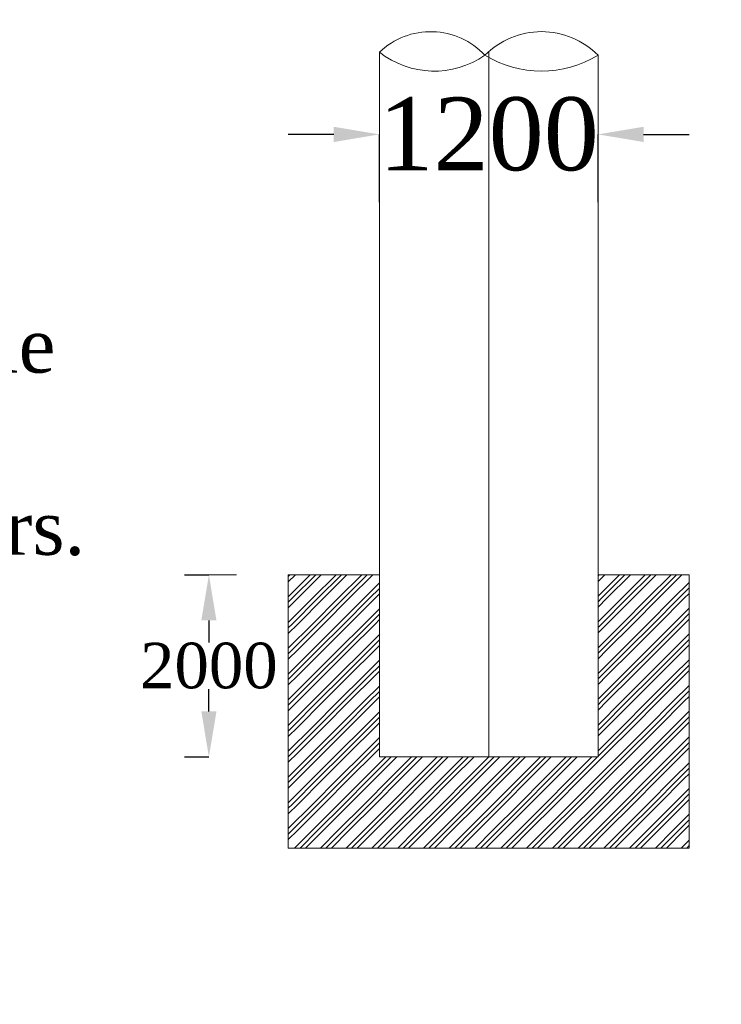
# Model space of a CAD drawing. Header units: millimetres. Extents: x -20950785 to 389010297, y -11535949 to 14056629.
# Tile 547 of 654: x 18206810 to 18214510, y -302341 to -291530. Entities that reach past the tile are written whole.
import ezdxf
from ezdxf import colors
from ezdxf.entities.mleader import LeaderData, LeaderLine
from ezdxf.math import Vec2, Vec3

# ---------------------------------------------------------------- set-up
doc = ezdxf.new("R2010")
doc.units = ezdxf.units.MM
doc.header["$LTSCALE"] = 60
doc.header["$MEASUREMENT"] = 0
doc.styles.add('PDF Arial Bold', font='times.ttf')
doc.dimstyles.get("Standard").update_dxf_attribs({"dimtxt": 400, "dimasz": 215, "dimexe": 0.18, "dimexo": 0.0625, "dimgap": 0.09, "dimtad": 0, "dimtih": 1, "dimtoh": 1, "dimdec": 0, "dimzin": 4, "dimdsep": 46, "dimtxsty": 'Standard', "dimblk": 'OPEN90', "dimcen": 0, "dimadec": 0, "dimazin": 1, "dimtfac": 1, "dimtdec": 0, "dimtix": 1, "dimtofl": 0, "dimtmove": 0, "dimatfit": 3, "dimldrblk": 'OPEN30', "dimfxl": 1, "dimtolj": 1, "dimtzin": 0, "dimarcsym": 0})

# ---------------------------------------------------------------- blocks, each defined once
blk = doc.blocks.new('*D3982')
at = {"color": 0, "linetype": 'Continuous', "lineweight": -2, "ltscale": 2, "transparency": 16777216}
for p, q in [((18210257, -292789), (18209757, -292789)), ((18210757, -293532), (18210757, -292789)), ((18213157, -293532), (18213157, -292789)), ((18213657, -292789), (18214157, -292789))]:
    blk.add_line(p, q, dxfattribs=at)
at = {"color": 0, "linetype": 'Continuous', "lineweight": 9, "ltscale": 2, "transparency": 16777216}
for points in [[(18210257, -292706), (18210257, -292873), (18210757, -292789)], [(18213657, -292706), (18213657, -292873), (18213157, -292789)]]:
    blk.add_solid(points, dxfattribs=at)
at = {"layer": 'Defpoints', "color": 0, "linetype": 'Continuous', "lineweight": 9, "ltscale": 2, "transparency": 16777216}
for p in [(18213157, -292789), (18210757, -293532), (18213157, -293532)]:
    blk.add_point(p, dxfattribs=at)
at = {"color": 0, "linetype": 'Continuous', "lineweight": 9, "ltscale": 2, "transparency": 16777216, "insert": (18211957, -292789), "char_height": 500, "attachment_point": 5, "style": 'PDF Arial Bold'}
blk.add_mtext('\\A1;{\\H1.6x;1200}', dxfattribs=at)
blk = doc.blocks.new('*D3983')
at = {"color": 0, "linetype": 'Continuous', "lineweight": -2, "ltscale": 2, "transparency": 16777216}
for p, q in [((18210257, -292789), (18209757, -292789)), ((18210757, -293532), (18210757, -292789)), ((18213157, -293532), (18213157, -292789)), ((18213657, -292789), (18214157, -292789))]:
    blk.add_line(p, q, dxfattribs=at)
at = {"color": 0, "linetype": 'Continuous', "lineweight": 9, "ltscale": 2, "transparency": 16777216}
for points in [[(18210257, -292706), (18210257, -292873), (18210757, -292789)], [(18213657, -292706), (18213657, -292873), (18213157, -292789)]]:
    blk.add_solid(points, dxfattribs=at)
at = {"layer": 'Defpoints', "color": 0, "linetype": 'Continuous', "lineweight": 9, "ltscale": 2, "transparency": 16777216}
for p in [(18213157, -292789), (18210757, -293532), (18213157, -293532)]:
    blk.add_point(p, dxfattribs=at)
at = {"color": 0, "linetype": 'Continuous', "lineweight": 9, "ltscale": 2, "transparency": 16777216, "insert": (18211957, -292789), "char_height": 500, "attachment_point": 5, "style": 'PDF Arial Bold'}
blk.add_mtext('\\A1;{\\H1.6x;1200}', dxfattribs=at)
blk = doc.blocks.new('*D3984')
at = {"color": 0, "linetype": 'Continuous', "lineweight": -2, "ltscale": 2, "transparency": 16777216}
for p, q in [((18210257, -292789), (18209757, -292789)), ((18210757, -293532), (18210757, -292789)), ((18213157, -293532), (18213157, -292789)), ((18213657, -292789), (18214157, -292789))]:
    blk.add_line(p, q, dxfattribs=at)
at = {"color": 0, "linetype": 'Continuous', "lineweight": 9, "ltscale": 2, "transparency": 16777216}
for points in [[(18210257, -292706), (18210257, -292873), (18210757, -292789)], [(18213657, -292706), (18213657, -292873), (18213157, -292789)]]:
    blk.add_solid(points, dxfattribs=at)
at = {"layer": 'Defpoints', "color": 0, "linetype": 'Continuous', "lineweight": 9, "ltscale": 2, "transparency": 16777216}
for p in [(18213157, -292789), (18210757, -293532), (18213157, -293532)]:
    blk.add_point(p, dxfattribs=at)
at = {"color": 0, "linetype": 'Continuous', "lineweight": 9, "ltscale": 2, "transparency": 16777216, "insert": (18211957, -292789), "char_height": 500, "attachment_point": 5, "style": 'PDF Arial Bold'}
blk.add_mtext('\\A1;{\\H1.6x;1200}', dxfattribs=at)
blk = doc.blocks.new('*D3985')
at = {"color": 0, "linetype": 'Continuous', "lineweight": -2, "ltscale": 2, "transparency": 16777216}
for p, q in [((18210257, -292789), (18209757, -292789)), ((18210757, -293532), (18210757, -292789)), ((18213157, -293532), (18213157, -292789)), ((18213657, -292789), (18214157, -292789))]:
    blk.add_line(p, q, dxfattribs=at)
at = {"color": 0, "linetype": 'Continuous', "lineweight": 9, "ltscale": 2, "transparency": 16777216}
for points in [[(18210257, -292706), (18210257, -292873), (18210757, -292789)], [(18213657, -292706), (18213657, -292873), (18213157, -292789)]]:
    blk.add_solid(points, dxfattribs=at)
at = {"layer": 'Defpoints', "color": 0, "linetype": 'Continuous', "lineweight": 9, "ltscale": 2, "transparency": 16777216}
for p in [(18213157, -292789), (18210757, -293532), (18213157, -293532)]:
    blk.add_point(p, dxfattribs=at)
at = {"color": 0, "linetype": 'Continuous', "lineweight": 9, "ltscale": 2, "transparency": 16777216, "insert": (18211957, -292789), "char_height": 500, "attachment_point": 5, "style": 'PDF Arial Bold'}
blk.add_mtext('\\A1;{\\H1.6x;1200}', dxfattribs=at)
blk = doc.blocks.new('*D3986')
at = {"color": 0, "linetype": 'Continuous', "lineweight": -2, "ltscale": 2, "transparency": 16777216}
for p, q in [((18210257, -292789), (18209757, -292789)), ((18210757, -293532), (18210757, -292789)), ((18213157, -293532), (18213157, -292789)), ((18213657, -292789), (18214157, -292789))]:
    blk.add_line(p, q, dxfattribs=at)
at = {"color": 0, "linetype": 'Continuous', "lineweight": 9, "ltscale": 2, "transparency": 16777216}
for points in [[(18210257, -292706), (18210257, -292873), (18210757, -292789)], [(18213657, -292706), (18213657, -292873), (18213157, -292789)]]:
    blk.add_solid(points, dxfattribs=at)
at = {"layer": 'Defpoints', "color": 0, "linetype": 'Continuous', "lineweight": 9, "ltscale": 2, "transparency": 16777216}
for p in [(18213157, -292789), (18210757, -293532), (18213157, -293532)]:
    blk.add_point(p, dxfattribs=at)
at = {"color": 0, "linetype": 'Continuous', "lineweight": 9, "ltscale": 2, "transparency": 16777216, "insert": (18211957, -292789), "char_height": 500, "attachment_point": 5, "style": 'PDF Arial Bold'}
blk.add_mtext('\\A1;{\\H1.6x;1200}', dxfattribs=at)
blk = doc.blocks.new('*D3987')
at = {"color": 0, "linetype": 'Continuous', "lineweight": -2, "ltscale": 2, "transparency": 16777216}
for p, q in [((18210257, -292789), (18209757, -292789)), ((18210757, -293532), (18210757, -292789)), ((18213157, -293532), (18213157, -292789)), ((18213657, -292789), (18214157, -292789))]:
    blk.add_line(p, q, dxfattribs=at)
at = {"color": 0, "linetype": 'Continuous', "lineweight": 9, "ltscale": 2, "transparency": 16777216}
for points in [[(18210257, -292706), (18210257, -292873), (18210757, -292789)], [(18213657, -292706), (18213657, -292873), (18213157, -292789)]]:
    blk.add_solid(points, dxfattribs=at)
at = {"layer": 'Defpoints', "color": 0, "linetype": 'Continuous', "lineweight": 9, "ltscale": 2, "transparency": 16777216}
for p in [(18213157, -292789), (18210757, -293532), (18213157, -293532)]:
    blk.add_point(p, dxfattribs=at)
at = {"color": 0, "linetype": 'Continuous', "lineweight": 9, "ltscale": 2, "transparency": 16777216, "insert": (18211957, -292789), "char_height": 500, "attachment_point": 5, "style": 'PDF Arial Bold'}
blk.add_mtext('\\A1;{\\H1.6x;1200}', dxfattribs=at)
blk = doc.blocks.new('*D3988')
at = {"color": 0, "linetype": 'Continuous', "lineweight": -2, "ltscale": 2, "transparency": 16777216}
for p, q in [((18210257, -292789), (18209757, -292789)), ((18210757, -293532), (18210757, -292789)), ((18213157, -293532), (18213157, -292789)), ((18213657, -292789), (18214157, -292789))]:
    blk.add_line(p, q, dxfattribs=at)
at = {"color": 0, "linetype": 'Continuous', "lineweight": 9, "ltscale": 2, "transparency": 16777216}
for points in [[(18210257, -292706), (18210257, -292873), (18210757, -292789)], [(18213657, -292706), (18213657, -292873), (18213157, -292789)]]:
    blk.add_solid(points, dxfattribs=at)
at = {"layer": 'Defpoints', "color": 0, "linetype": 'Continuous', "lineweight": 9, "ltscale": 2, "transparency": 16777216}
for p in [(18213157, -292789), (18210757, -293532), (18213157, -293532)]:
    blk.add_point(p, dxfattribs=at)
at = {"color": 0, "linetype": 'Continuous', "lineweight": 9, "ltscale": 2, "transparency": 16777216, "insert": (18211957, -292789), "char_height": 500, "attachment_point": 5, "style": 'PDF Arial Bold'}
blk.add_mtext('\\A1;{\\H1.6x;1200}', dxfattribs=at)
blk = doc.blocks.new('*D3989')
at = {"color": 0, "linetype": 'Continuous', "lineweight": -2, "ltscale": 2, "transparency": 16777216}
for p, q in [((18210257, -292789), (18209757, -292789)), ((18210757, -293532), (18210757, -292789)), ((18213157, -293532), (18213157, -292789)), ((18213657, -292789), (18214157, -292789))]:
    blk.add_line(p, q, dxfattribs=at)
at = {"color": 0, "linetype": 'Continuous', "lineweight": 9, "ltscale": 2, "transparency": 16777216}
for points in [[(18210257, -292706), (18210257, -292873), (18210757, -292789)], [(18213657, -292706), (18213657, -292873), (18213157, -292789)]]:
    blk.add_solid(points, dxfattribs=at)
at = {"layer": 'Defpoints', "color": 0, "linetype": 'Continuous', "lineweight": 9, "ltscale": 2, "transparency": 16777216}
for p in [(18213157, -292789), (18210757, -293532), (18213157, -293532)]:
    blk.add_point(p, dxfattribs=at)
at = {"color": 0, "linetype": 'Continuous', "lineweight": 9, "ltscale": 2, "transparency": 16777216, "insert": (18211957, -292789), "char_height": 500, "attachment_point": 5, "style": 'PDF Arial Bold'}
blk.add_mtext('\\A1;{\\H1.6x;1200}', dxfattribs=at)
blk = doc.blocks.new('*D3990')
at = {"color": 0, "linetype": 'Continuous', "lineweight": -2, "ltscale": 2, "transparency": 16777216}
for p, q in [((18210257, -292789), (18209757, -292789)), ((18210757, -293532), (18210757, -292789)), ((18213157, -293532), (18213157, -292789)), ((18213657, -292789), (18214157, -292789))]:
    blk.add_line(p, q, dxfattribs=at)
at = {"color": 0, "linetype": 'Continuous', "lineweight": 9, "ltscale": 2, "transparency": 16777216}
for points in [[(18210257, -292706), (18210257, -292873), (18210757, -292789)], [(18213657, -292706), (18213657, -292873), (18213157, -292789)]]:
    blk.add_solid(points, dxfattribs=at)
at = {"layer": 'Defpoints', "color": 0, "linetype": 'Continuous', "lineweight": 9, "ltscale": 2, "transparency": 16777216}
for p in [(18213157, -292789), (18210757, -293532), (18213157, -293532)]:
    blk.add_point(p, dxfattribs=at)
at = {"color": 0, "linetype": 'Continuous', "lineweight": 9, "ltscale": 2, "transparency": 16777216, "insert": (18211957, -292789), "char_height": 500, "attachment_point": 5, "style": 'PDF Arial Bold'}
blk.add_mtext('\\A1;{\\H1.6x;1200}', dxfattribs=at)
blk = doc.blocks.new('*D3991')
at = {"color": 0, "linetype": 'Continuous', "lineweight": -2, "ltscale": 2, "transparency": 16777216}
for p, q in [((18210257, -292789), (18209757, -292789)), ((18210757, -293532), (18210757, -292789)), ((18213157, -293532), (18213157, -292789)), ((18213657, -292789), (18214157, -292789))]:
    blk.add_line(p, q, dxfattribs=at)
at = {"color": 0, "linetype": 'Continuous', "lineweight": 9, "ltscale": 2, "transparency": 16777216}
for points in [[(18210257, -292706), (18210257, -292873), (18210757, -292789)], [(18213657, -292706), (18213657, -292873), (18213157, -292789)]]:
    blk.add_solid(points, dxfattribs=at)
at = {"layer": 'Defpoints', "color": 0, "linetype": 'Continuous', "lineweight": 9, "ltscale": 2, "transparency": 16777216}
for p in [(18213157, -292789), (18210757, -293532), (18213157, -293532)]:
    blk.add_point(p, dxfattribs=at)
at = {"color": 0, "linetype": 'Continuous', "lineweight": 9, "ltscale": 2, "transparency": 16777216, "insert": (18211957, -292789), "char_height": 500, "attachment_point": 5, "style": 'PDF Arial Bold'}
blk.add_mtext('\\A1;{\\H1.6x;1200}', dxfattribs=at)
blk = doc.blocks.new('*D3992')
at = {"color": 0, "linetype": 'Continuous', "lineweight": -2, "ltscale": 2, "transparency": 16777216}
for p, q in [((18210257, -292789), (18209757, -292789)), ((18210757, -293532), (18210757, -292789)), ((18213157, -293532), (18213157, -292789)), ((18213657, -292789), (18214157, -292789))]:
    blk.add_line(p, q, dxfattribs=at)
at = {"color": 0, "linetype": 'Continuous', "lineweight": 9, "ltscale": 2, "transparency": 16777216}
for points in [[(18210257, -292706), (18210257, -292873), (18210757, -292789)], [(18213657, -292706), (18213657, -292873), (18213157, -292789)]]:
    blk.add_solid(points, dxfattribs=at)
at = {"layer": 'Defpoints', "color": 0, "linetype": 'Continuous', "lineweight": 9, "ltscale": 2, "transparency": 16777216}
for p in [(18213157, -292789), (18210757, -293532), (18213157, -293532)]:
    blk.add_point(p, dxfattribs=at)
at = {"color": 0, "linetype": 'Continuous', "lineweight": 9, "ltscale": 2, "transparency": 16777216, "insert": (18211957, -292789), "char_height": 500, "attachment_point": 5, "style": 'PDF Arial Bold'}
blk.add_mtext('\\A1;{\\H1.6x;1200}', dxfattribs=at)
blk = doc.blocks.new('*D3993')
at = {"color": 0, "linetype": 'Continuous', "lineweight": -2, "ltscale": 2, "transparency": 16777216}
for p, q in [((18210257, -292789), (18209757, -292789)), ((18210757, -293532), (18210757, -292789)), ((18213157, -293532), (18213157, -292789)), ((18213657, -292789), (18214157, -292789))]:
    blk.add_line(p, q, dxfattribs=at)
at = {"color": 0, "linetype": 'Continuous', "lineweight": 9, "ltscale": 2, "transparency": 16777216}
for points in [[(18210257, -292706), (18210257, -292873), (18210757, -292789)], [(18213657, -292706), (18213657, -292873), (18213157, -292789)]]:
    blk.add_solid(points, dxfattribs=at)
at = {"layer": 'Defpoints', "color": 0, "linetype": 'Continuous', "lineweight": 9, "ltscale": 2, "transparency": 16777216}
for p in [(18213157, -292789), (18210757, -293532), (18213157, -293532)]:
    blk.add_point(p, dxfattribs=at)
at = {"color": 0, "linetype": 'Continuous', "lineweight": 9, "ltscale": 2, "transparency": 16777216, "insert": (18211957, -292789), "char_height": 500, "attachment_point": 5, "style": 'PDF Arial Bold'}
blk.add_mtext('\\A1;{\\H1.6x;1200}', dxfattribs=at)
blk = doc.blocks.new('*D3978')
at = {"color": 0, "linetype": 'Continuous', "lineweight": -2, "ltscale": 2, "transparency": 16777216}
for p, q in [((18210257, -292789), (18209757, -292789)), ((18210757, -293532), (18210757, -292789)), ((18213157, -293532), (18213157, -292789)), ((18213657, -292789), (18214157, -292789))]:
    blk.add_line(p, q, dxfattribs=at)
at = {"color": 0, "linetype": 'Continuous', "lineweight": 9, "ltscale": 2, "transparency": 16777216}
for points in [[(18210257, -292706), (18210257, -292873), (18210757, -292789)], [(18213657, -292706), (18213657, -292873), (18213157, -292789)]]:
    blk.add_solid(points, dxfattribs=at)
at = {"layer": 'Defpoints', "color": 0, "linetype": 'Continuous', "lineweight": 9, "ltscale": 2, "transparency": 16777216}
for p in [(18213157, -292789), (18210757, -293532), (18213157, -293532)]:
    blk.add_point(p, dxfattribs=at)
at = {"color": 0, "linetype": 'Continuous', "lineweight": 9, "ltscale": 2, "transparency": 16777216, "insert": (18211957, -292789), "char_height": 500, "attachment_point": 5, "style": 'PDF Arial Bold'}
blk.add_mtext('\\A1;{\\H1.6x;1200}', dxfattribs=at)
blk = doc.blocks.new('*D3979')
at = {"color": 0, "linetype": 'Continuous', "lineweight": -2, "ltscale": 2, "transparency": 16777216}
for p, q in [((18210257, -292789), (18209757, -292789)), ((18210757, -293532), (18210757, -292789)), ((18213157, -293532), (18213157, -292789)), ((18213657, -292789), (18214157, -292789))]:
    blk.add_line(p, q, dxfattribs=at)
at = {"color": 0, "linetype": 'Continuous', "lineweight": 9, "ltscale": 2, "transparency": 16777216}
for points in [[(18210257, -292706), (18210257, -292873), (18210757, -292789)], [(18213657, -292706), (18213657, -292873), (18213157, -292789)]]:
    blk.add_solid(points, dxfattribs=at)
at = {"layer": 'Defpoints', "color": 0, "linetype": 'Continuous', "lineweight": 9, "ltscale": 2, "transparency": 16777216}
for p in [(18213157, -292789), (18210757, -293532), (18213157, -293532)]:
    blk.add_point(p, dxfattribs=at)
at = {"color": 0, "linetype": 'Continuous', "lineweight": 9, "ltscale": 2, "transparency": 16777216, "insert": (18211957, -292789), "char_height": 500, "attachment_point": 5, "style": 'PDF Arial Bold'}
blk.add_mtext('\\A1;{\\H1.6x;1200}', dxfattribs=at)
blk = doc.blocks.new('*D3980')
at = {"color": 0, "linetype": 'Continuous', "lineweight": -2, "ltscale": 2, "transparency": 16777216}
for p, q in [((18210257, -292789), (18209757, -292789)), ((18210757, -293532), (18210757, -292789)), ((18213157, -293532), (18213157, -292789)), ((18213657, -292789), (18214157, -292789))]:
    blk.add_line(p, q, dxfattribs=at)
at = {"color": 0, "linetype": 'Continuous', "lineweight": 9, "ltscale": 2, "transparency": 16777216}
for points in [[(18210257, -292706), (18210257, -292873), (18210757, -292789)], [(18213657, -292706), (18213657, -292873), (18213157, -292789)]]:
    blk.add_solid(points, dxfattribs=at)
at = {"layer": 'Defpoints', "color": 0, "linetype": 'Continuous', "lineweight": 9, "ltscale": 2, "transparency": 16777216}
for p in [(18213157, -292789), (18210757, -293532), (18213157, -293532)]:
    blk.add_point(p, dxfattribs=at)
at = {"color": 0, "linetype": 'Continuous', "lineweight": 9, "ltscale": 2, "transparency": 16777216, "insert": (18211957, -292789), "char_height": 500, "attachment_point": 5, "style": 'PDF Arial Bold'}
blk.add_mtext('\\A1;{\\H1.6x;1200}', dxfattribs=at)
blk = doc.blocks.new('*D3981')
at = {"color": 0, "linetype": 'Continuous', "lineweight": -2, "ltscale": 2, "transparency": 16777216}
for p, q in [((18210257, -292789), (18209757, -292789)), ((18210757, -293532), (18210757, -292789)), ((18213157, -293532), (18213157, -292789)), ((18213657, -292789), (18214157, -292789))]:
    blk.add_line(p, q, dxfattribs=at)
at = {"color": 0, "linetype": 'Continuous', "lineweight": 9, "ltscale": 2, "transparency": 16777216}
for points in [[(18210257, -292706), (18210257, -292873), (18210757, -292789)], [(18213657, -292706), (18213657, -292873), (18213157, -292789)]]:
    blk.add_solid(points, dxfattribs=at)
at = {"layer": 'Defpoints', "color": 0, "linetype": 'Continuous', "lineweight": 9, "ltscale": 2, "transparency": 16777216}
for p in [(18213157, -292789), (18210757, -293532), (18213157, -293532)]:
    blk.add_point(p, dxfattribs=at)
at = {"color": 0, "linetype": 'Continuous', "lineweight": 9, "ltscale": 2, "transparency": 16777216, "insert": (18211957, -292789), "char_height": 500, "attachment_point": 5, "style": 'PDF Arial Bold'}
blk.add_mtext('\\A1;{\\H1.6x;1200}', dxfattribs=at)
blk = doc.blocks.new('*D4176')
at = {"color": 0, "linetype": 'Continuous', "lineweight": -2, "ltscale": 2, "transparency": 16777216}
for p, q in [((18208619, -297625), (18208886, -297625)), ((18208886, -298125), (18208886, -298370)), ((18208886, -299125), (18208886, -298879)), ((18208619, -299625), (18208886, -299625))]:
    blk.add_line(p, q, dxfattribs=at)
at = {"color": 0, "linetype": 'Continuous', "lineweight": 9, "ltscale": 2, "transparency": 16777216}
for points in [[(18208803, -298125), (18208969, -298125), (18208886, -297625)], [(18208803, -299125), (18208969, -299125), (18208886, -299625)]]:
    blk.add_solid(points, dxfattribs=at)
at = {"layer": 'Defpoints', "color": 0, "linetype": 'Continuous', "lineweight": 9, "ltscale": 2, "transparency": 16777216}
for p in [(18208619, -297625), (18208619, -299625), (18208886, -299625)]:
    blk.add_point(p, dxfattribs=at)
at = {"color": 0, "linetype": 'Continuous', "lineweight": 9, "ltscale": 2, "transparency": 16777216, "insert": (18208886, -298625), "char_height": 500, "attachment_point": 5, "style": 'PDF Arial Bold'}
blk.add_mtext('\\A1;2000', dxfattribs=at)

msp = doc.modelspace()

# ---------------------------------------------------------------- hatches: boundary and pattern name
at = {"linetype": 'Continuous', "lineweight": 9, "ltscale": 2}
h = msp.add_hatch(dxfattribs=at)
h.set_pattern_fill('GOST_GROUND', scale=20)
h.set_pattern_definition([(45, (4770751.83, 126098.23), (282.8427125, 0), [400]), (45, (4770811.83, 126098.23), (282.8427125, 0), [400]), (45, (4770871.83, 126098.23), (282.8427125, 0), [400])])
h.paths.add_polyline_path([(18210757.33, -297624.69), (18209757.33, -297624.69), (18209757.33, -300624.69), (18214157.33, -300624.69), (18214157.33, -297624.69), (18213157.33, -297624.69), (18213157.33, -299624.69), (18210757.33, -299624.69)])

# ---------------------------------------------------------------- linework, layer by layer
at = {"color": 7, "linetype": 'Continuous', "lineweight": 9, "ltscale": 2}
for p, q in [((18210757.33, -299624.69), (18210757.33, -291886.55)), ((18211957.33, -299624.69), (18211957.33, -291880.57)), ((18213157.33, -299624.69), (18213157.33, -291920.23)), ((18209188.08, -297624.69), (18208618.83, -297624.69)), ((18209757.33, -300624.69), (18209757.33, -297624.69)), ((18209757.33, -297624.69), (18210757.33, -297624.69)), ((18214157.33, -297624.69), (18213157.33, -297624.69)), ((18214157.33, -300624.69), (18214157.33, -297624.69)), ((18213157.33, -299624.69), (18210757.33, -299624.69)), ((18209757.33, -300624.69), (18214157.33, -300624.69))]:
    msp.add_line(p, q, dxfattribs=at)
msp.add_circle((18317983, -285537.45), 347474.95, dxfattribs=at)
at = {"color": 7, "linetype": 'Continuous', "lineweight": 9}
for centre, radius, start, end in [((18211319.75, -292475.64), 814.45, 42.995614, 133.673132), ((18212536.39, -292534.13), 873.19, 44.673197, 135.326803), ((18211359.13, -291121.39), 973.46, 231.815292, 304.853454), ((18212536.39, -290898.06), 1196, 238.722251, 301.277749)]:
    msp.add_arc(centre, radius, start, end, dxfattribs=at)

# ---------------------------------------------------------------- dimensions: what is measured, and where the dimension line sits
at = {"color": 7, "linetype": 'Continuous', "lineweight": 9, "ltscale": 2}
for picture in ['*D3982', '*D3983', '*D3984', '*D3985', '*D3986', '*D3987', '*D3988', '*D3989', '*D3990', '*D3991', '*D3992', '*D3993', '*D3978', '*D3979', '*D3980', '*D3981']:
    dim = msp.add_linear_dim(base=(18213157.33, -292789.27), p1=(18210757.33, -293532.19), p2=(18213157.33, -293532.19), text='{\\H1.6x;1200}', dimstyle='Standard', override={"dimtxt": 500, "dimasz": 500, "dimtxsty": 'PDF Arial Bold', "dimfxl": 300}, dxfattribs=at)
    dim.commit()
    dim.dimension.update_dxf_attribs({"geometry": picture, "text_midpoint": (18211957.33, -292789.27)})
dim = msp.add_linear_dim(base=(18208885.83, -299624.69), p1=(18208618.83, -297624.69), p2=(18208618.83, -299624.69), angle=90, dimstyle='Standard', override={"dimtxt": 500, "dimasz": 500, "dimtxsty": 'PDF Arial Bold', "dimfxl": 300}, dxfattribs=at)
dim.commit()
dim.dimension.update_dxf_attribs({"geometry": '*D4176', "text_midpoint": (18208885.83, -298624.69)})

# ---------------------------------------------------------------- leaders
ml = msp.add_multileader_mtext('Standard', dxfattribs=at)
ml.set_content('{\\fTimes New Roman|b0|i0|c0|p18;\\C256;6mm thick Permanent liner \\PRL 95.750M}', color=7)
ml.set_leader_properties()
ml.build(insert=Vec2(0, 0))
ml.multileader.update_dxf_attribs({"text_right_attachment_type": 6, "dogleg_length": 0.36, "arrow_head_size": 500})
ctx = ml.context
ctx.base_point, ctx.char_height, ctx.arrow_head_size, ctx.landing_gap_size, ctx.plane_origin = Vec3(18199427.49, -288707.81), 600, 500, 0.09, Vec3(18196982.13, -287743.92)
ctx.right_attachment, ctx.text_align_type = 6, 1
notes = []
notes.append((ctx, [(0, (1, 1, 0), (18199427.13, -288707.81), (1, 0), 0.36, [(0, [(18196982.13, -289606.92)], 0, [])])]))
ctx.mtext.insert, ctx.mtext.alignment, ctx.mtext.flow_direction = Vec3(18204245.97, -288401.76), 2, 5
ml = msp.add_multileader_mtext('Standard', dxfattribs=at)
ml.set_content('{\\fTimes New Roman|b0|i0|c0|p18;\\C256;End Bearing Pile Socketed into Rock for 2 Meters.}', color=7)
ml.set_leader_properties()
ml.build(insert=Vec2(0, 0))
ml.multileader.update_dxf_attribs({"text_right_attachment_type": 6, "dogleg_length": 0.36, "arrow_head_size": 500})
ctx = ml.context
ctx.base_point, ctx.char_height, ctx.arrow_head_size, ctx.landing_gap_size, ctx.plane_origin = Vec3(18200661, -295111), 600, 500, 0.09, Vec3(18198131.5, -296068.84)
ctx.right_attachment, ctx.text_align_type = 6, 1
notes.append((ctx, [(0, (1, 1, 0), (18199293, -295111), (1, 0), 1368, [(0, [(18198131.5, -297931.84)], 0, [])])]))
ctx.mtext.insert, ctx.mtext.width, ctx.mtext.alignment, ctx.mtext.flow_direction = Vec3(18204105.36, -294804.94), 7048.9199, 2, 5
for ctx, leaders in notes:
    for number, flags, end, landing, length, lines in leaders:
        leader = LeaderData()
        leader.index, (leader.has_last_leader_line, leader.has_dogleg_vector, leader.attachment_direction) = number, flags
        leader.last_leader_point, leader.dogleg_vector, leader.dogleg_length = Vec3(end), Vec3(landing), length
        for number, points, colour, breaks in lines:
            line = LeaderLine()
            line.index, line.vertices, line.color, line.breaks = number, Vec3.list(points), colors.encode_raw_color(colour), breaks
            leader.lines.append(line)
        ctx.leaders.append(leader)

doc.saveas('drawing.dxf')
